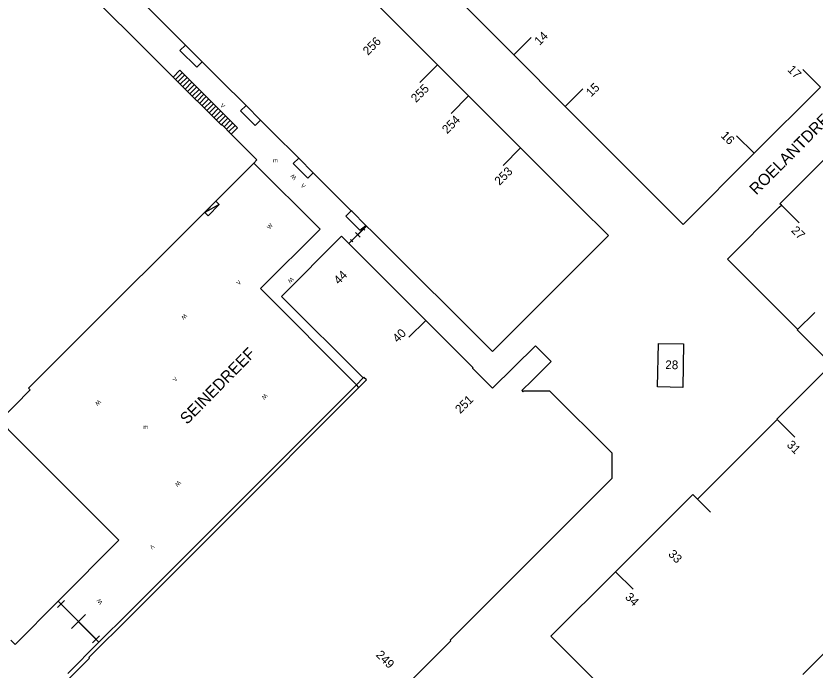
# Model space of a CAD drawing. Extents: x 134999 to 136502, y 457398 to 459002.
# Drawn here: x 136043.1 to 136139.7, y 458382.9 to 458462 of the extents above; entities that cross this region are included whole.
import ezdxf

# ---------------------------------------------------------------- set-up
doc = ezdxf.new("R2010")
doc.units = 0
for name, color, linetype in [('RI_DGTB_15', 7, 'Continuous'), ('RI_DGTB_2', 7, 'Continuous'), ('RI_DGTB_28', 7, 'Continuous'), ('RI_DGTB_3', 7, 'Continuous'), ('RI_DGTB_30', 7, 'Continuous'), ('RI_DGTB_35', 7, 'Continuous'), ('RI_DGTB_36', 7, 'Continuous'), ('RI_DGTB_37', 7, 'Continuous'), ('RI_DGTB_43', 7, 'Continuous'), ('RI_DGTB_48', 7, 'Continuous'), ('RI_DGTB_53', 7, 'Continuous'), ('RI_DGTB_6', 7, 'Continuous'), ('RI_DGTB_7', 7, 'Continuous')]:
    doc.layers.add(name, color=color, linetype=linetype)

msp = doc.modelspace()

# ---------------------------------------------------------------- linework, layer by layer
at = {"layer": 'RI_DGTB_15'}
for p, q in [((136103.32, 458457.254), (136105.439, 458459.37)), ((136094.093, 458456.063), (136091.972, 458453.942)), ((136140.406, 458453.38), (136138.284, 458455.505)), ((136097.865, 458452.296), (136095.744, 458450.175)), ((136132.392, 458445.368), (136130.27, 458447.493)), ((136104.152, 458446.016), (136102.031, 458443.895)), ((136135.679, 458439.086), (136137.809, 458436.974)), ((136137.58, 458424.01), (136139.731, 458426.102)), ((136092.674, 458425.16), (136090.643, 458423.12)), ((136135.157, 458413.175), (136137.288, 458411.045)), ((136124.986, 458404.105), (136127.104, 458401.981)), ((136115.63, 458394.751), (136117.74, 458392.635))]:
    msp.add_line(p, q, dxfattribs=at)
msp.add_lwpolyline([(136109.536, 458451.031), (136111.655, 458453.145)], dxfattribs=at)
at = {"layer": 'RI_DGTB_2'}
for p, q in [((136082.003, 458468.151), (136088.329, 458461.822)), ((136096.918, 458463.662), (136103.32, 458457.254)), ((136088.329, 458461.822), (136094.093, 458456.063)), ((136109.536, 458451.031), (136103.32, 458457.254)), ((136097.865, 458452.296), (136094.093, 458456.063)), ((136140.406, 458453.38), (136132.391, 458445.369)), ((136104.152, 458446.016), (136097.865, 458452.296)), ((136120.348, 458440.206), (136109.536, 458451.031)), ((136111.21, 458438.966), (136104.152, 458446.016)), ((136092.674, 458425.16), (136083.39, 458434.45)), ((136090.275, 458431.836), (136097.189, 458424.942)), ((136084.296, 458417.365), (136085.12, 458418.19)), ((136085.19, 458418.26), (136085.12, 458418.19)), ((136085.5, 458417.95), (136085.19, 458418.26)), ((136084.601, 458417.059), (136085.5, 458417.95)), ((136043.272, 458410.878), (136041.14, 458413.01)), ((136125.536, 458403.554), (136135.157, 458413.175)), ((136115.63, 458394.751), (136120.837, 458399.952)), ((136057.061, 458389.478), (136060.918, 458393.333)), ((136138.273, 458382.342), (136142.65, 458386.717))]:
    msp.add_line(p, q, dxfattribs=at)
for points in [[(136062.138, 458454.585), (136049.32, 458467.39), (136052.01, 458470.08)], [(136061.539, 458460.551), (136058.35, 458463.74)], [(136063.635, 458458.455), (136061.539, 458460.551)], [(136064.704, 458457.386), (136063.635, 458458.455)], [(136065.66, 458456.43), (136064.704, 458457.386)], [(136067.829, 458454.261), (136065.66, 458456.43)], [(136069.165, 458447.693), (136068.05, 458448.81), (136067.98, 458448.75), (136062.138, 458454.585)], [(136067.829, 458454.261), (136070.955, 458451.135)], [(136070.955, 458451.135), (136072.705, 458449.385)], [(136072.705, 458449.385), (136074.167, 458447.923)], [(136071.88, 458444.19), (136072.27, 458444.58), (136069.165, 458447.693)], [(136077.325, 458444.765), (136074.167, 458447.923)], [(136132.391, 458445.369), (136123.785, 458436.765), (136120.348, 458440.206)], [(136135.679, 458439.086), (136135.489, 458439.271), (136141.677, 458445.452)], [(136071.88, 458444.19), (136044.67, 458416.97), (136044.87, 458416.76), (136041.14, 458413.01)], [(136079.085, 458443.005), (136077.325, 458444.765)], [(136080.212, 458441.878), (136079.085, 458443.005)], [(136083.68, 458438.41), (136080.212, 458441.878)], [(136083.768, 458438.322), (136083.68, 458438.41)], [(136137.631, 458424.079), (136129.83, 458431.89), (136129.17, 458432.56), (136135.412, 458438.832), (136135.679, 458439.086)], [(136085.44, 458436.65), (136083.768, 458438.322)], [(136085.52, 458436.57), (136085.44, 458436.65)], [(136085.52, 458436.57), (136086.19, 458435.91), (136090.275, 458431.836)], [(136085.12, 458418.19), (136075.24, 458428.06), (136082.5, 458435.34), (136083.39, 458434.45)], [(136100.75, 458416.94), (136098.35, 458419.37), (136098.4, 458419.43), (136092.674, 458425.16)], [(136137.631, 458424.079), (136137.64, 458424.07), (136137.58, 458424.01), (136141.49, 458420.11), (136141.51, 458419.56), (136135.115, 458413.214), (136135.157, 458413.175)], [(136105.53, 458417.88), (136107.86, 458420.17), (136105.95, 458422.08), (136100.75, 458416.94)], [(136120.715, 458417.107), (136120.827, 458422.373), (136123.861, 458422.308), (136123.749, 458417.042), (136120.715, 458417.107)], [(136060.598, 458393.652), (136062.38, 458395.43), (136084.296, 458417.365)], [(136060.918, 458393.333), (136068.01, 458400.42), (136084.43, 458416.89), (136084.601, 458417.059)], [(136107.64, 458416.62), (136115.18, 458409.15), (136115.18, 458406.04), (136113.445, 458404.303)], [(136048.242, 458391.191), (136055.58, 458398.57), (136043.272, 458410.878)], [(136113.445, 458404.303), (136095.64, 458386.48), (136095.7, 458386.42), (136084.07, 458374.78)], [(136120.837, 458399.952), (136124.986, 458404.105), (136125.536, 458403.554)], [(136118.038, 458376.736), (136107.82, 458386.95), (136115.63, 458394.751)], [(136056.739, 458389.8), (136060.598, 458393.652)], [(136042.515, 458386.465), (136043.03, 458385.95), (136048.242, 458391.191)], [(136072.75, 458373.74), (136062.7, 458363.7), (136047.06, 458379.32), (136052.04, 458384.29), (136051.96, 458384.38), (136057.061, 458389.478)], [(136053.171, 458386.239), (136056.739, 458389.8)], [(136049.393, 458382.467), (136053.171, 458386.239)]]:
    msp.add_lwpolyline(points, dxfattribs=at)
at = {"layer": 'RI_DGTB_28'}
for p, q in [((136063.24, 458455.111), (136062.428, 458454.295)), ((136063.53, 458454.821), (136062.718, 458454.005)), ((136063.821, 458454.532), (136063.008, 458453.717)), ((136064.111, 458454.242), (136063.299, 458453.426)), ((136064.402, 458453.953), (136063.589, 458453.136)), ((136064.692, 458453.663), (136063.879, 458452.846)), ((136064.982, 458453.373), (136064.169, 458452.556)), ((136065.273, 458453.084), (136064.459, 458452.266)), ((136065.563, 458452.794), (136064.765, 458451.993)), ((136065.854, 458452.505), (136065.04, 458451.687)), ((136066.144, 458452.215), (136065.33, 458451.397)), ((136066.435, 458451.925), (136065.621, 458451.107)), ((136066.725, 458451.636), (136065.91, 458450.817)), ((136067.015, 458451.346), (136066.2, 458450.527)), ((136067.306, 458451.057), (136066.491, 458450.238)), ((136067.596, 458450.767), (136066.781, 458449.948)), ((136067.887, 458450.478), (136067.071, 458449.658)), ((136068.177, 458450.188), (136067.361, 458449.368)), ((136068.467, 458449.898), (136067.651, 458449.078)), ((136068.758, 458449.609), (136067.941, 458448.789)), ((136069.048, 458449.319), (136068.295, 458448.563)), ((136069.339, 458449.03), (136068.585, 458448.273)), ((136069.629, 458448.74), (136068.875, 458447.983))]:
    msp.add_line(p, q, dxfattribs=at)
msp.add_lwpolyline([(136069.165, 458447.693), (136069.92, 458448.45), (136062.95, 458455.4), (136062.138, 458454.585)], dxfattribs=at)
at = {"layer": 'RI_DGTB_3'}
msp.add_lwpolyline([(136105.53, 458417.88), (136104.297, 458416.668), (136104.438, 458416.526), (136104.552, 458416.638), (136107.64, 458416.62)], dxfattribs=at)
at = {"layer": 'RI_DGTB_30'}
for points in [[(136067.322, 458439.559), (136065.979, 458438.216), (136066.382, 458437.813), (136067.725, 458439.156), (136067.322, 458439.559)], [(136067.725, 458439.156), (136065.979, 458438.216)]]:
    msp.add_lwpolyline(points, dxfattribs=at)
at = {"layer": 'RI_DGTB_48'}
for p, q in [((136083.39, 458434.45), (136085.52, 458436.57)), ((136083.744, 458434.803), (136085.165, 458436.217)), ((136084.738, 458435.226), (136084.172, 458435.795)), ((136085.307, 458436.075), (136085.023, 458436.36)), ((136083.886, 458434.661), (136083.602, 458434.945)), ((136048.146, 458390.432), (136049, 458391.282)), ((136048.242, 458391.191), (136053.171, 458386.239)), ((136048.573, 458390.857), (136052.816, 458386.594)), ((136049.842, 458387.876), (136051.548, 458389.574)), ((136052.39, 458386.169), (136053.243, 458387.019))]:
    msp.add_line(p, q, dxfattribs=at)
at = {"layer": 'RI_DGTB_53'}
msp.add_line((136084.601, 458417.059), (136084.296, 458417.365), dxfattribs=at)
msp.add_lwpolyline([(136084.296, 458417.365), (136072.69, 458429.01), (136079.9, 458436.2), (136071.88, 458444.19)], dxfattribs=at)
at = {"layer": 'RI_DGTB_6'}
msp.add_lwpolyline([(136097.189, 458424.942), (136100.76, 458421.38), (136114.765, 458435.415), (136111.21, 458438.966)], dxfattribs=at)
at = {"layer": 'RI_DGTB_7'}
for points in [[(136063.635, 458458.455), (136062.97, 458457.8), (136065.01, 458455.77), (136065.66, 458456.43)], [(136070.955, 458451.135), (136070.3, 458450.48), (136072.05, 458448.72), (136072.705, 458449.385)], [(136077.325, 458444.765), (136076.65, 458444.12), (136078.42, 458442.36), (136079.085, 458443.005)], [(136083.68, 458438.41), (136083.04, 458437.76), (136084.59, 458436.2), (136084.72, 458436.07), (136085.44, 458436.65)]]:
    msp.add_lwpolyline(points, dxfattribs=at)

# ---------------------------------------------------------------- texts
at = {"layer": 'RI_DGTB_30'}
for s, rotation, p in [('V', 314.99947, (136067.796, 458451.101)), ('W', 133.87546, (136077.098, 458442.429)), ('V', 313.02453, (136077.512, 458441.418)), ('W', 49.39855, (136073.813, 458436.133)), ('V', 44.2925, (136070.091, 458429.381)), ('W', 223.15151, (136076.431, 458430.413)), ('W', 224.11772, (136063.54, 458425.999)), ('V', 48.44723, (136062.426, 458417.702)), ('W', 227.72544, (136073.238, 458416.338)), ('W', 223.20921, (136053.131, 458415.593)), ('W', 226.78904, (136062.759, 458405.813)), ('V', 221.70987, (136059.606, 458398.089)), ('W', 131.42242, (136053.663, 458391.069))]:
    msp.add_text(s, height=0.5, rotation=rotation, dxfattribs=at).set_placement(p)
at = {"layer": 'RI_DGTB_35'}
for s, rotation, p in [('15', 44.931, (136112.682, 458452.116)), ('16', 314.98, (136128.281, 458447.427)), ('253', 45.0063, (136101.608, 458441.416)), ('27', 315.2289, (136136.786, 458435.942)), ('44', 44.9815, (136082.181, 458429.424)), ('40', 45.135, (136089.295, 458422.402)), ('28', 359.2289, (136121.638, 458419.269)), ('251', 44.7655, (136096.852, 458413.81)), ('31', 315.0201, (136136.26, 458410.017)), ('34', 314.9097, (136116.711, 458391.609)), ('249', 315.1378, (136086.584, 458384.625))]:
    msp.add_text(s, height=1.054, rotation=rotation, dxfattribs=at).set_placement(p)
at = {"layer": 'RI_DGTB_36'}
for s, rotation, p in [('14', 44.9524, (136106.441, 458458.347)), ('256', 44.9954, (136085.705, 458457.142)), ('17', 314.98, (136136.342, 458455.392)), ('255', 45.001, (136091.513, 458451.427)), ('254', 45.0065, (136095.276, 458447.65)), ('33', 314.9097, (136121.923, 458396.806))]:
    msp.add_text(s, height=1.054, rotation=rotation, dxfattribs=at).set_placement(p)
at = {"layer": 'RI_DGTB_37'}
for s, rotation, p in [('ROELANTDREEF', 45.20266, (136132.648, 458440.237)), ('SEINEDREEF', 45.51133, (136063.821, 458412.493))]:
    msp.add_text(s, height=1.4, rotation=rotation, dxfattribs=at).set_placement(p)
at = {"layer": 'RI_DGTB_43'}
for p in [(136074.22, 458444.26), (136058.55, 458412.02)]:
    msp.add_text('m', height=0.5, rotation=359.99965, dxfattribs=at).set_placement(p)

doc.saveas('drawing.dxf')
